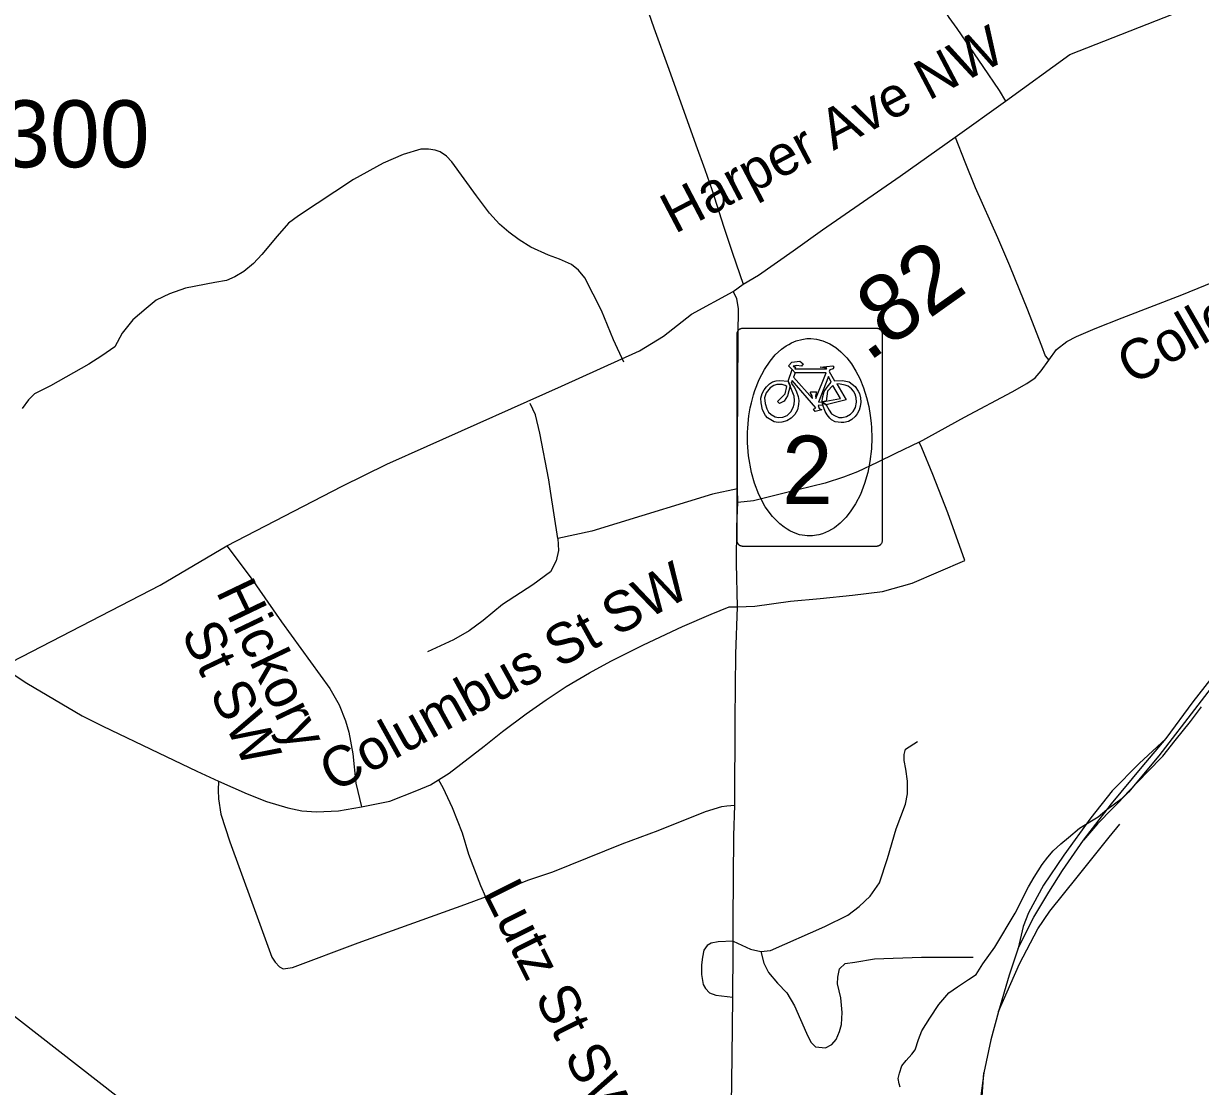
# Model space of a CAD drawing. Extents: x 1159738 to 1321356, y 736314 to 882035.
# Drawn here: x 1242668 to 1244865, y 793376 to 795360 of the extents above; entities that cross this region are included whole.
import ezdxf

# ---------------------------------------------------------------- set-up
doc = ezdxf.new("R2010")
doc.units = 0
for name, color, linetype in [('Exist Hydrographic Misc Water Feature', 7, 'Continuous'), ('Exist Railroad Mainline', 7, 'Continuous'), ('Exist Railroad Siding', 7, 'Continuous'), ('Exist Road Non-System Type 51', 7, 'Continuous'), ('Exist Road Non-System Type 51 Label', 7, 'Continuous'), ('Exist Road Primary NC Attributed', 7, 'Continuous'), ('Exist Road Primary NC Label', 7, 'Continuous'), ('Exist Road Primary NC Mileage Hundredths English Label', 7, 'Continuous'), ('Exist Road Primary NC Shield Bike CELL', 7, 'Continuous'), ('Exist Road Primary NC Shield Bike NC Label', 7, 'Continuous'), ('Exist Road Primary NC Structure Culvert Number Label', 7, 'Continuous'), ('Exist Road Primary NC UnDivided 4 Lane Attributed', 7, 'Continuous'), ('Exist Road Secondary Type 51 Number Label', 7, 'Continuous')]:
    doc.layers.add(name, color=color, linetype=linetype)

msp = doc.modelspace()

# ---------------------------------------------------------------- linework, layer by layer
at = {"layer": 'Exist Hydrographic Misc Water Feature'}
msp.add_lwpolyline([(1244304.1, 793374.4), (1244302.3, 793380.5), (1244300.5, 793390.6), (1244302.8, 793400.5), (1244307.1, 793414.4), (1244315.4, 793424.2), (1244325.7, 793436), (1244331.9, 793443.9), (1244338.4, 793463.6), (1244344.7, 793479.5), (1244359.4, 793503.2), (1244376.1, 793528.7), (1244394.7, 793550.3), (1244411, 793561.8), (1244431.4, 793575.3), (1244445.6, 793585), (1244458.1, 793604.7), (1244480.9, 793636.1), (1244518.6, 793699.1), (1244543.8, 793748.5), (1244554.4, 793766.3), (1244569, 793789.9), (1244579.4, 793803.7), (1244589.7, 793815.4), (1244604, 793829), (1244618.3, 793840.6), (1244638.8, 793858.2), (1244661.1, 793871.6), (1244673.3, 793879.3), (1244689.7, 793892.9), (1244718.2, 793914.1), (1244765.5, 793963), (1244794.4, 793992.2), (1244817.1, 794021.6), (1244846, 794057), (1244866.7, 794084.4)], dxfattribs=at)
at = {"layer": 'Exist Railroad Mainline'}
for points in [[(1245232.4, 794571.7), (1245188.9, 794504.6), (1245139, 794440.2), (1245042.1, 794318.4), (1244932.1, 794182.2), (1244787, 793993.2), (1244730.3, 793925.1), (1244672.3, 793866.2), (1244646.1, 793835.8)], [(1244524.1, 793633.7), (1244553.6, 793692.1), (1244581.3, 793738.7), (1244607.2, 793778.9), (1244646.1, 793835.8)], [(1244524.1, 793633.7), (1244507.5, 793583.8), (1244487.5, 793515.9)], [(1244487.5, 793515.9), (1244473.2, 793462.8), (1244460.2, 793401.3), (1244449.5, 793320.2), (1244448.3, 793221), (1244455.9, 793129.4), (1244461, 793078.6), (1244477.5, 792931.9), (1244481.3, 792881.5), (1244492.4, 792782.7)]]:
    msp.add_lwpolyline(points, dxfattribs=at)
at = {"layer": 'Exist Railroad Siding'}
for points in [[(1244646.1, 793835.8), (1244698.3, 793903.7), (1244755.4, 793972.3), (1244800.2, 794025.5), (1244851, 794093.8), (1244895.8, 794151.2), (1244941.1, 794210.1), (1245031.2, 794322.5), (1245092.5, 794402.3), (1245177.1, 794511), (1245209.3, 794555.1), (1245245.7, 794614.9)], [(1244800.2, 794025.5), (1244749.9, 793979), (1244699.9, 793927.8), (1244659.7, 793877.3), (1244609.3, 793807.4), (1244571.8, 793751.8), (1244543.8, 793700.1), (1244533.3, 793674.7), (1244524.1, 793633.7)], [(1244487.5, 793515.9), (1244526.7, 793604.6), (1244560.7, 793670), (1244583.1, 793703.1), (1244634.4, 793766.4), (1244693.9, 793841.1), (1244714.1, 793865.7)], [(1244492.4, 792782.7), (1244486.1, 792914.3), (1244487.9, 792975.6), (1244480.7, 793044.5), (1244468.7, 793157), (1244462, 793232.6), (1244459.3, 793288.3), (1244456.1, 793338.9), (1244460.2, 793401.3)]]:
    msp.add_lwpolyline(points, dxfattribs=at)
at = {"layer": 'Exist Road Non-System Type 51'}
for points in [[(1244208.2, 795861.9), (1244232.6, 795795.2), (1244284.3, 795653.2), (1244301.7, 795605.7), (1244364, 795432.5), (1244376.7, 795402.6), (1244388.4, 795381.3), (1244394.8, 795371.3), (1244409.7, 795350.7), (1244458.3, 795279.8), (1244488.7, 795235.3), (1244500.8, 795215.4)], [(1243698.7, 795753.2), (1243714.7, 795712.2), (1243732.8, 795665.9), (1243749.2, 795619.1), (1243775.7, 795547.8), (1243793, 795499.3), (1243844.2, 795351.9), (1243872, 795275.2), (1243922.9, 795133.6), (1243939.7, 795087.7), (1243952.7, 795050), (1243975, 794980.1), (1243991, 794931.7), (1244011.2, 794873.7)], [(1244406.5, 795148.1), (1244424.6, 795102), (1244443.8, 795054.1), (1244485.9, 794960.7), (1244507.8, 794908.6), (1244527, 794862.1), (1244540.4, 794828.6), (1244567.7, 794758.7), (1244574.8, 794739.9), (1244581.4, 794731.9)], [(1243457.3, 795112.7), (1243445.5, 795120.4), (1243436, 795124), (1243423.7, 795125.8), (1243409.6, 795125.4), (1243376.1, 795115.8), (1243338.9, 795099.5), (1243283.5, 795069.1), (1243181.1, 795001.1), (1243162.5, 794987.5), (1243141.2, 794963.4), (1243112.6, 794928.9), (1243096.9, 794912.3), (1243079.2, 794897.3), (1243062.4, 794887.3), (1243046.7, 794880.7), (1243024.9, 794876.6), (1242970, 794866.2), (1242940, 794855.7), (1242915.5, 794843.9), (1242896.5, 794828), (1242872, 794807.2), (1242851.6, 794782.2), (1242838.4, 794756.8), (1242813.9, 794740), (1242789.4, 794724.1), (1242718.3, 794683.7), (1242688.5, 794668.9), (1242677.1, 794657.6), (1242665.3, 794641.2)], [(1243513.4, 795038.7), (1243467.3, 795102.2), (1243457.3, 795112.7)], [(1244581.4, 794731.9), (1244596, 794751.4), (1244615, 794766.4), (1244633.2, 794775.9), (1244668.1, 794790.9), (1244718.5, 794810.9), (1244829.5, 794853.9), (1244932, 794895.6), (1245152.2, 794985.3), (1245197.1, 795005.8), (1245237.5, 795029.8), (1245265.5, 795052.7), (1245287.2, 795070)], [(1243788.1, 794727.8), (1243769.1, 794769.6), (1243746.4, 794824.5), (1243715.6, 794885.2), (1243703.8, 794899.7), (1243690.6, 794910.1), (1243667.9, 794920.1), (1243647.5, 794927.9), (1243614.9, 794942.4), (1243592.7, 794956.3), (1243573.7, 794970.8), (1243556.4, 794985.8), (1243537.8, 795006.2), (1243513.4, 795038.7)], [(1244000.3, 794491.7), (1244000.3, 794578.4), (1244001.2, 794673.9), (1244001.7, 794779.7), (1244002.1, 794827.5), (1243999.4, 794847), (1243992.1, 794859.7)], [(1244339.4, 794578.8), (1244424.1, 794625.4), (1244513, 794672.6), (1244540.7, 794688), (1244555.7, 794698.5), (1244567.5, 794711.7), (1244581.4, 794731.9)], [(1243665.3, 794398.6), (1243651.2, 794487.1), (1243648.1, 794508), (1243631.3, 794595.2), (1243623.6, 794629.5), (1243613.6, 794650.8)], [(1244339.4, 794578.8), (1244295.4, 794557.5), (1244260.9, 794540.7), (1244224.6, 794523.5), (1244198.3, 794513), (1244163.8, 794502.1), (1244087.8, 794483.1), (1244030.1, 794469), (1244001.2, 794465.8)], [(1244424.7, 794357.5), (1244392.9, 794446.5), (1244364.8, 794518.5), (1244344.4, 794567.9), (1244339.4, 794578.8)], [(1244000.3, 794491.7), (1243953.5, 794481.6), (1243775.4, 794426.8), (1243728.6, 794412.7), (1243665.3, 794398.6)], [(1244001.2, 794465.8), (1244000.3, 794491.7)], [(1244000.7, 794270.9), (1243998.5, 794352.2), (1243999.4, 794421), (1244001.2, 794465.8)], [(1243665.3, 794398.6), (1243666.6, 794376.4), (1243662.1, 794357.3), (1243651.2, 794336.4), (1243618.6, 794312), (1243561.8, 794275.7), (1243525.7, 794245.5), (1243499.8, 794226.4), (1243470.3, 794209.6), (1243421.7, 794187.3)], [(1243047.4, 794384.8), (1243092.9, 794325), (1243149.3, 794243.1), (1243239.3, 794118.8), (1243256.9, 794088.5), (1243268.7, 794058.2), (1243274.8, 794037.1), (1243282.2, 793996.6), (1243287.9, 793941.7), (1243298.8, 793897.8)], [(1244000.7, 794270.9), (1244032.5, 794272.3), (1244099.2, 794281.8), (1244154.5, 794286.8), (1244215.3, 794292.7), (1244271.1, 794300), (1244326.2, 794315.3), (1244424.7, 794357.5)], [(1243442.4, 793948.5), (1243462.3, 793960.7), (1243527.6, 794011.1), (1243561.7, 794038.4), (1243606.1, 794071.5), (1243643.2, 794097.7), (1243680.9, 794122.2), (1243724, 794148.1), (1243763.9, 794169.9), (1243824.9, 794200.1), (1243898, 794234.2), (1243951.5, 794257.8), (1243984.6, 794271.4), (1244000.7, 794270.9)], [(1243995.3, 793901.2), (1243995.8, 794061.1), (1243997.6, 794183), (1244000.7, 794270.9)], [(1242628.1, 794159.4), (1242674, 794129), (1242777.3, 794067.8), (1242815.5, 794048.3), (1242919.8, 793998.8), (1242991, 793964.3), (1243031.5, 793945.5)], [(1243992.6, 793646.8), (1244024.7, 793632.1), (1244044.1, 793627.6), (1244061.9, 793629.7), (1244163.4, 793674.7), (1244206.3, 793695.8), (1244227.4, 793711.5), (1244247.8, 793731.3), (1244265.5, 793755.8), (1244280.4, 793801.1), (1244296.7, 793857), (1244313.7, 793902.6), (1244317.8, 793922.4), (1244317.8, 793945.6), (1244314.4, 793968.1), (1244311.7, 793984.5), (1244311.7, 793995.4), (1244313.7, 794005.3), (1244336.2, 794019.6)], [(1243031.5, 793945.5), (1243030.8, 793928.7), (1243031.5, 793912.7), (1243035.8, 793883.9), (1243052.9, 793832.2), (1243093.6, 793719.6), (1243131.1, 793617.1), (1243137.6, 793607.7), (1243145.6, 793599.3), (1243152.2, 793595.3)], [(1243031.5, 793945.5), (1243085.1, 793922.3), (1243121.4, 793907.8), (1243161.3, 793896), (1243187.2, 793890.6), (1243214.8, 793888.3), (1243255.7, 793890.1), (1243298.8, 793897.8)], [(1243298.8, 793897.8), (1243351.2, 793908.7), (1243402, 793928.2), (1243427.4, 793939.1), (1243442.4, 793948.5)], [(1243442.4, 793948.5), (1243450.6, 793933.7), (1243467.8, 793896.5), (1243486.6, 793849), (1243498.5, 793809.6), (1243520.6, 793751.2), (1243530.1, 793729.8)], [(1243530.1, 793729.8), (1243610.8, 793761.5), (1243655.9, 793776.4), (1243784.9, 793828.7), (1243852.4, 793853.4), (1243940.4, 793889.1), (1243970.9, 793898.2), (1243980.8, 793900), (1243995.3, 793901.2)], [(1243992.6, 793646.8), (1243992.1, 793685.9), (1243993.5, 793843.9), (1243995.3, 793901.2)], [(1243152.2, 793595.3), (1243169.6, 793597.8), (1243292.6, 793643.7), (1243491.3, 793715.7), (1243530.1, 793729.8)], [(1243992.6, 793646.8), (1243964.1, 793645.7), (1243951.5, 793643.3), (1243944, 793638.9), (1243937.5, 793630.4), (1243934.8, 793617.4), (1243933.4, 793603.1), (1243933.4, 793584.7), (1243936.2, 793566.3), (1243940.9, 793558.4), (1243948.4, 793550.9), (1243959.7, 793546.5), (1243991.7, 793542.4)], [(1243991.7, 793542.4), (1243992.1, 793628.7)], [(1243992.1, 793628.7), (1243992.6, 793646.8)], [(1244044.1, 793627.6), (1244049.5, 793606), (1244058.3, 793588.3), (1244075.3, 793568.5), (1244092.4, 793550.8), (1244106.7, 793526.2), (1244118.3, 793501), (1244129.2, 793475.1), (1244137.3, 793458.7), (1244146.2, 793449.9), (1244164.6, 793447.8), (1244176.2, 793454), (1244184.3, 793463.5), (1244190.5, 793478.5), (1244194.6, 793491.5), (1244195.9, 793514), (1244193.2, 793541.2), (1244187.1, 793567.1), (1244187.7, 793580.1), (1244190.5, 793595.1), (1244201.4, 793605.3), (1244219.1, 793608), (1244255.9, 793614.2), (1244343.7, 793616.9), (1244415.3, 793616.9), (1244440.5, 793616.9)], [(1243989.4, 793341.2), (1243990.3, 793431.6), (1243991.7, 793542.4)]]:
    msp.add_lwpolyline(points, dxfattribs=at)
at = {"layer": 'Exist Road Primary NC Attributed'}
msp.add_lwpolyline([(1243262.3, 794496.2), (1243345.8, 794537.4), (1243421.4, 794571.3), (1243671.6, 794683.4), (1243817.7, 794748.9), (1243862, 794776.3), (1243914.3, 794817.3), (1243992.1, 794859.7), (1244011.2, 794873.7), (1244039.4, 794890.1), (1244104.6, 794936), (1244159.3, 794975.2), (1244304.1, 795075.4), (1244406.5, 795148.1), (1244500.8, 795215.4), (1244620.6, 795302.6), (1244958.7, 795435.7), (1245177.6, 795512.9), (1245307.7, 795558.3), (1245548.7, 795639.5), (1245624, 795670.4), (1245775.1, 795796.1), (1245860.1, 795873.5), (1245987.6, 795987.7)], dxfattribs=at)
at = {"layer": 'Exist Road Primary NC Shield Bike CELL'}
for points in [[(1244009.5, 794791.5), (1244010.4, 794791.5), (1244043.4, 794791.5), (1244226.7, 794791.5), (1244259.8, 794791.5), (1244261, 794791.4), (1244261.6, 794791.3), (1244262.3, 794791.1), (1244263.1, 794790.9), (1244263.8, 794790.7), (1244265.1, 794790), (1244265.7, 794789.6), (1244266.3, 794789.2), (1244267.1, 794788.6), (1244268, 794787.5), (1244268.6, 794786.7), (1244268.9, 794786.3), (1244269.1, 794785.9), (1244269.4, 794785.4), (1244269.6, 794785), (1244269.8, 794784.5), (1244270, 794783.8), (1244270.3, 794782.9), (1244270.4, 794782), (1244270.5, 794781.6), (1244270.5, 794781.2), (1244270.5, 794747.8), (1244270.5, 794427.9), (1244270.5, 794394.8), (1244270.4, 794393.6), (1244270.3, 794393), (1244270.1, 794392.2), (1244269.9, 794391.5), (1244269.7, 794390.8), (1244269, 794389.5), (1244268.6, 794388.8), (1244268.2, 794388.2), (1244267.6, 794387.5), (1244267.1, 794387.1), (1244266.5, 794386.6), (1244266.2, 794386.3), (1244265.7, 794386), (1244265.3, 794385.7), (1244264.9, 794385.5), (1244264.4, 794385.2), (1244263.5, 794384.8), (1244262.8, 794384.5), (1244261.9, 794384.3), (1244261.4, 794384.2), (1244261, 794384.2), (1244260.6, 794384.1), (1244260.2, 794384.1), (1244259.7, 794384.1), (1244226.7, 794384.1), (1244043.4, 794384.1), (1244010.4, 794384.1), (1244009.7, 794384.1), (1244009.2, 794384.2), (1244008.6, 794384.3), (1244007.8, 794384.4), (1244007.1, 794384.6), (1244006.4, 794384.9), (1244005.6, 794385.2), (1244005, 794385.6), (1244004.4, 794385.9), (1244003.8, 794386.4), (1244003.5, 794386.7), (1244003.1, 794387), (1244002.8, 794387.2), (1244002.4, 794387.7), (1244002, 794388.1), (1244001.7, 794388.6), (1244001.4, 794389), (1244001.1, 794389.5), (1244000.8, 794390), (1244000.6, 794390.5), (1244000.4, 794391), (1244000.3, 794391.3), (1244000.2, 794391.6), (1244000.1, 794391.9), (1244000, 794392.1), (1244000, 794392.3), (1243999.9, 794392.6), (1243999.9, 794392.8), (1243999.8, 794393.1), (1243999.8, 794393.3), (1243999.7, 794393.5), (1243999.7, 794393.7), (1243999.7, 794394), (1243999.6, 794394.6), (1243999.6, 794427.8), (1243999.6, 794747.8), (1243999.6, 794780.8), (1243999.7, 794782), (1243999.8, 794782.6), (1244000, 794783.3), (1244000.2, 794784.1), (1244000.5, 794784.8), (1244001.1, 794786.1), (1244001.5, 794786.7), (1244001.9, 794787.3), (1244002.6, 794788.1), (1244003.6, 794789), (1244004.4, 794789.6), (1244004.8, 794789.9), (1244005.2, 794790.1), (1244005.7, 794790.4), (1244006.1, 794790.6), (1244006.6, 794790.8), (1244007.3, 794791), (1244008.3, 794791.3), (1244009.2, 794791.4)], [(1244135, 794403.6), (1244130.4, 794403.8), (1244126, 794404.1), (1244116, 794405.8), (1244104.8, 794410), (1244098.3, 794413.2), (1244093, 794416.2), (1244087.3, 794420), (1244079.3, 794425.9), (1244065.6, 794439.8), (1244052.1, 794457.8), (1244040.2, 794481), (1244032, 794501.8), (1244026.7, 794522.2), (1244021.1, 794553.1), (1244019.2, 794577.5), (1244019.1, 794589.4), (1244019.3, 794598), (1244019.6, 794604.2), (1244020.3, 794613.5), (1244021.7, 794627.8), (1244024.3, 794642.5), (1244026.3, 794651.9), (1244027.7, 794657.1), (1244030.4, 794666.8), (1244032.9, 794675.2), (1244040.8, 794695.7), (1244050.6, 794714.3), (1244061.4, 794729.9), (1244071, 794741.6), (1244082.5, 794752.4), (1244091.4, 794758.4), (1244096, 794761.1), (1244101.2, 794763.9), (1244109.8, 794767.9), (1244120.2, 794770.5), (1244129.5, 794772), (1244137.2, 794772.2), (1244148.1, 794771.1), (1244159.5, 794768), (1244172.5, 794762.4), (1244183.8, 794755.4), (1244193.5, 794747.2), (1244204.2, 794736.1), (1244212.9, 794724.7), (1244221.5, 794710.9), (1244228.6, 794697.3), (1244235.7, 794680), (1244241.3, 794662), (1244245.3, 794644.9), (1244248.3, 794628.3), (1244249.8, 794613.8), (1244250.3, 794605.6), (1244251.3, 794586.7), (1244250.4, 794566.3), (1244247.6, 794542.7), (1244243.4, 794522), (1244237.6, 794501.2), (1244229.7, 794481), (1244220.6, 794463.4), (1244212.1, 794450.3), (1244203.2, 794438.8), (1244192, 794427.1), (1244181.7, 794418.9), (1244170.4, 794412.3), (1244159, 794407.4), (1244151.9, 794405.5), (1244147.7, 794404.8), (1244144.3, 794404.1), (1244140.4, 794403.9)], [(1244154.5, 794718.3), (1244178.6, 794721.1), (1244180.4, 794719.3), (1244179, 794715.5), (1244173, 794713.7), (1244171.5, 794710.5), (1244181.6, 794693.4), (1244196.1, 794694), (1244208.9, 794691.2), (1244220.2, 794682.6), (1244225.5, 794674.1), (1244228.1, 794669.4), (1244229.9, 794661.6), (1244230.3, 794653.5), (1244229.3, 794644.9), (1244227.5, 794638.4), (1244223.8, 794631.6), (1244220.3, 794626.4), (1244213.6, 794620.9), (1244207.5, 794617.4), (1244199.1, 794615.3), (1244193.8, 794615), (1244183, 794616.7), (1244176.1, 794620.2), (1244172.8, 794623.1), (1244167.6, 794629.6), (1244164.2, 794635.7), (1244159.6, 794647.8), (1244158.5, 794653.7), (1244165.9, 794648.4), (1244171.7, 794638.6), (1244175.9, 794631.8), (1244181.2, 794628.1), (1244189.4, 794624.7), (1244195.5, 794624.6), (1244203.6, 794626.4), (1244211.1, 794630.7), (1244216.6, 794636), (1244220.9, 794643.1), (1244222.3, 794653.1), (1244222, 794661.3), (1244220.2, 794668), (1244216.7, 794674.1), (1244213.1, 794678.4), (1244207.1, 794682.9), (1244201.4, 794684.8), (1244192.1, 794686.6), (1244185.6, 794687.2), (1244203.1, 794657.7), (1244165.9, 794648.4), (1244158.5, 794653.7), (1244192.7, 794659.9), (1244178.5, 794684.4), (1244168.6, 794673.7), (1244165.8, 794655.2), (1244158.5, 794653.7), (1244158.9, 794661.6), (1244162, 794673.4), (1244167.5, 794681.5), (1244175.2, 794690.5), (1244170.3, 794701), (1244151.5, 794653), (1244158.7, 794653.8), (1244159.6, 794647.8), (1244151.1, 794646.9), (1244153, 794641.7), (1244158, 794639), (1244145.4, 794636.1), (1244142.3, 794640), (1244146.9, 794642.5), (1244102.2, 794693.5), (1244100.5, 794688.6), (1244106.7, 794680.4), (1244110.8, 794672.3), (1244113.6, 794663.8), (1244115, 794656.3), (1244114.2, 794648.8), (1244112.1, 794639), (1244107.2, 794630), (1244100.3, 794623.3), (1244092.6, 794618.5), (1244083, 794616.2), (1244076, 794615.6), (1244068.9, 794616.5), (1244056.6, 794624), (1244052.5, 794628.5), (1244046.8, 794638.9), (1244044.4, 794651.8), (1244044.2, 794661), (1244046.6, 794669.2), (1244050.2, 794676.5), (1244054.3, 794681.8), (1244060.4, 794687.8), (1244065.8, 794691.2), (1244072.6, 794693.2), (1244079.6, 794693.9), (1244094.9, 794692.2), (1244098.4, 794684), (1244093.7, 794665.1), (1244087.6, 794655.1), (1244078.8, 794650.9), (1244075.3, 794654.4), (1244089.6, 794669), (1244092.7, 794682.7), (1244089.5, 794684.1), (1244083.5, 794686.1), (1244073.9, 794686.3), (1244068.5, 794684.6), (1244061.1, 794680.3), (1244054, 794671), (1244050.8, 794661.4), (1244052.1, 794650.7), (1244054.9, 794640.7), (1244058.4, 794634.3), (1244063.4, 794630.3), (1244070.7, 794625.9), (1244077.2, 794624.7), (1244085.2, 794625.2), (1244093, 794628.6), (1244099.7, 794635.3), (1244104, 794643.5), (1244106.4, 794649.3), (1244107.1, 794656.6), (1244106, 794664.5), (1244102.3, 794673.6), (1244094.9, 794692.2), (1244102.6, 794714), (1244108, 794708.3), (1244105, 794699.7), (1244140.6, 794659.9), (1244139.6, 794664.9), (1244135.9, 794671.3), (1244137.5, 794672.7), (1244147.8, 794672.7), (1244145.8, 794665.4), (1244146.9, 794660.2), (1244165.8, 794707.9), (1244108, 794708.3), (1244102.6, 794714), (1244095.9, 794721), (1244101.6, 794727.8), (1244116.9, 794729.7), (1244123, 794724.9), (1244119.8, 794720.7), (1244110.5, 794721.7), (1244104.1, 794720.3), (1244105.5, 794719), (1244108.8, 794719), (1244107.3, 794715.7), (1244166.6, 794715.2), (1244166.9, 794716.6)]]:
    msp.add_lwpolyline(points, close=True, dxfattribs=at)
at = {"layer": 'Exist Road Primary NC Structure Culvert Number Label'}
msp.add_line((1242324.6, 793759.4), (1243074.5, 793177.8), dxfattribs=at)
at = {"layer": 'Exist Road Primary NC UnDivided 4 Lane Attributed'}
msp.add_lwpolyline([(1242315.6, 794068.7), (1242385.2, 794063.5), (1242423.9, 794067.6), (1242465.6, 794080.8), (1242504.9, 794098), (1242575.6, 794130.6), (1242628.1, 794159.4), (1242922.6, 794311.6), (1243047.4, 794384.8), (1243262.3, 794496.2)], dxfattribs=at)

# ---------------------------------------------------------------- texts
at = {"layer": 'Exist Road Non-System Type 51 Label'}
for s, rotation, p in [('College Ave SW', 30.0119, (1244737.5, 794683.8)), ('Columbus St SW', 28.9469, (1243247.5, 793923.7)), ('Hickory ', 295.568, (1243026.2, 794299.9)), ('St SW', 295.568, (1242961, 794222.8)), ('Lutz St SW', 296.5826, (1243523.7, 793737.7))]:
    msp.add_text(s, height=75, rotation=rotation, dxfattribs=at).set_placement(p)
at = {"layer": 'Exist Road Primary NC Label'}
msp.add_text('Harper Ave NW', height=75, rotation=27.7208, dxfattribs=at).set_placement((1243883.2, 794966.6))
at = {"layer": 'Exist Road Primary NC Mileage Hundredths English Label'}
msp.add_text('.82', height=125, rotation=35.4683, dxfattribs=at).set_placement((1244244, 794727))
at = {"layer": 'Exist Road Primary NC Shield Bike NC Label'}
msp.add_text('2', height=127.5, dxfattribs=at).set_placement((1244083.4, 794463.1))
at = {"layer": 'Exist Road Secondary Type 51 Number Label'}
msp.add_text('1300', height=125, dxfattribs=at).set_placement((1242531.2, 795091.7))

doc.saveas('drawing.dxf')
